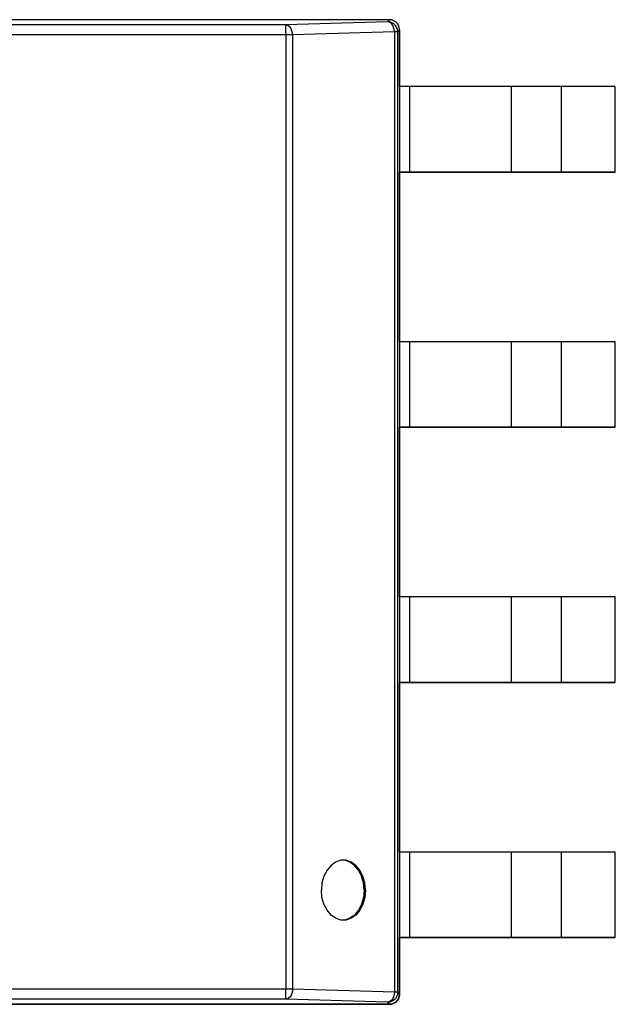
# Model space of a CAD drawing. Header units: inches. Extents: x 0 to 474, y -297 to 0.
# Tile 275 of 303: x 253.94 to 256.91, y -134.72 to -129.82. Entities that reach past the tile are written whole.
import ezdxf

# ---------------------------------------------------------------- set-up
doc = ezdxf.new("R2010")
doc.units = ezdxf.units.IN
doc.header["$MEASUREMENT"] = 0

msp = doc.modelspace()

# ---------------------------------------------------------------- linework, layer by layer
at = {"color": 7, "true_color": 0xffffff}
for p, q in [((255.7828, -129.8208), (251.9828, -129.8208)), ((255.7828, -129.8208), (251.9828, -129.8208)), ((255.7828, -129.8208), (251.9828, -129.8208)), ((255.2668, -129.8468), (252.0088, -129.8468)), ((255.7728, -129.8308), (255.2668, -129.8468)), ((255.2738, -129.8488), (255.2668, -129.8468)), ((255.2668, -129.8488), (255.2668, -129.8468)), ((255.2668, -129.8528), (255.2668, -129.8488)), ((255.2808, -129.8528), (255.2738, -129.8488)), ((255.7828, -129.8208), (255.7728, -129.8308)), ((255.7798, -129.8318), (255.7728, -129.8308)), ((255.7838, -129.8318), (255.7728, -129.8308)), ((255.7878, -129.8358), (255.7798, -129.8318)), ((255.7938, -129.8218), (255.7828, -129.8208)), ((255.7938, -129.8218), (255.7828, -129.8208)), ((255.7828, -129.8208), (255.7828, -129.8208)), ((255.7828, -129.8208), (255.7828, -129.8208)), ((255.7828, -129.8208), (255.7828, -129.8208)), ((255.7938, -129.8218), (255.7828, -129.8208)), ((255.7948, -129.8358), (255.7838, -129.8318)), ((255.7938, -129.8418), (255.7878, -129.8358)), ((255.8038, -129.8258), (255.7938, -129.8218)), ((255.8038, -129.8258), (255.7938, -129.8218)), ((255.8038, -129.8258), (255.7938, -129.8218)), ((255.7988, -129.8498), (255.7938, -129.8418)), ((255.8038, -129.8418), (255.7948, -129.8358)), ((255.8028, -129.8598), (255.7988, -129.8498)), ((255.8138, -129.8318), (255.8038, -129.8258)), ((255.8138, -129.8318), (255.8038, -129.8258)), ((255.8138, -129.8318), (255.8038, -129.8258)), ((255.8118, -129.8498), (255.8038, -129.8418)), ((255.8178, -129.8588), (255.8118, -129.8498)), ((255.8218, -129.8398), (255.8138, -129.8318)), ((255.8218, -129.8398), (255.8138, -129.8318)), ((255.8218, -129.8398), (255.8138, -129.8318)), ((255.8278, -129.8488), (255.8218, -129.8398)), ((255.8278, -129.8488), (255.8218, -129.8398)), ((255.8278, -129.8488), (255.8218, -129.8398)), ((255.8308, -129.8598), (255.8278, -129.8488)), ((255.8308, -129.8598), (255.8278, -129.8488)), ((255.8308, -129.8598), (255.8278, -129.8488)), ((255.2668, -129.8968), (252.0088, -129.8968)), ((255.2668, -129.8588), (255.2668, -129.8528)), ((255.2668, -129.8668), (255.2668, -129.8588)), ((255.2668, -129.8758), (255.2668, -129.8668)), ((255.2668, -129.8858), (255.2668, -129.8758)), ((255.2668, -129.8858), (255.2668, -129.8968)), ((255.2758, -129.8968), (255.2668, -129.8968)), ((255.2668, -129.8968), (255.2668, -134.6448)), ((255.2848, -129.8968), (255.2758, -129.8968)), ((255.2878, -129.8588), (255.2808, -129.8528)), ((255.2928, -129.8968), (255.2848, -129.8968)), ((255.2928, -129.8668), (255.2878, -129.8588)), ((255.2968, -129.8758), (255.2928, -129.8668)), ((255.3008, -129.8968), (255.2928, -129.8968)), ((255.2998, -129.8858), (255.2968, -129.8758)), ((255.3008, -129.8968), (255.2998, -129.8858)), ((255.8068, -129.8808), (255.3008, -129.8968)), ((255.3008, -129.8968), (255.3008, -134.6448)), ((255.8058, -129.8698), (255.8028, -129.8598)), ((255.8068, -129.8808), (255.8058, -129.8698)), ((255.8138, -129.8808), (255.8068, -129.8808)), ((255.8068, -129.8808), (255.8068, -134.6608)), ((255.8178, -129.8808), (255.8138, -129.8808)), ((255.8218, -129.8698), (255.8178, -129.8588)), ((255.8218, -129.8808), (255.8178, -129.8808)), ((255.8228, -129.8808), (255.8218, -129.8698)), ((255.8228, -129.8808), (255.8218, -129.8808)), ((255.8328, -129.8708), (255.8228, -129.8808)), ((255.8228, -129.8808), (255.8228, -134.6608)), ((255.8328, -129.8708), (255.8308, -129.8598)), ((255.8328, -129.8708), (255.8308, -129.8598)), ((255.8328, -129.8708), (255.8308, -129.8598)), ((255.8328, -130.1538), (255.8328, -129.8708)), ((255.8328, -129.8708), (255.8328, -129.8708)), ((255.8328, -129.8708), (255.8328, -129.8708)), ((255.8328, -129.8708), (255.8328, -129.8708)), ((255.8328, -129.8708), (255.8328, -134.6708)), ((255.8328, -130.1538), (255.8328, -129.8708)), ((256.9058, -130.1538), (255.8328, -130.1538)), ((255.8838, -130.1538), (255.8328, -130.1538)), ((255.8328, -130.1538), (255.8328, -130.5788)), ((255.9978, -130.1538), (255.8838, -130.1538)), ((255.8838, -130.5788), (255.8838, -130.1538)), ((256.1068, -130.1538), (255.9978, -130.1538)), ((256.2038, -130.1538), (256.1068, -130.1538)), ((256.2858, -130.1538), (256.2038, -130.1538)), ((256.3488, -130.1538), (256.2858, -130.1538)), ((256.3888, -130.1538), (256.3488, -130.1538)), ((256.4138, -130.1538), (256.3888, -130.1538)), ((256.3888, -130.5788), (256.3888, -130.1538)), ((256.4538, -130.1538), (256.4138, -130.1538)), ((256.5068, -130.1538), (256.4538, -130.1538)), ((256.5688, -130.1538), (256.5068, -130.1538)), ((256.6378, -130.1538), (256.5688, -130.1538)), ((256.9058, -130.1538), (256.6378, -130.1538)), ((256.6378, -130.5788), (256.6378, -130.1538)), ((256.9058, -130.5788), (256.9058, -130.1538)), ((256.9058, -130.5788), (256.9058, -130.1538)), ((255.8328, -131.4238), (255.8328, -130.5788)), ((255.8328, -130.5788), (256.9058, -130.5788)), ((255.8838, -130.5788), (255.8328, -130.5788)), ((255.8328, -131.4238), (255.8328, -130.5788)), ((255.9978, -130.5788), (255.8838, -130.5788)), ((256.1068, -130.5788), (255.9978, -130.5788)), ((256.2038, -130.5788), (256.1068, -130.5788)), ((256.2858, -130.5788), (256.2038, -130.5788)), ((256.3488, -130.5788), (256.2858, -130.5788)), ((256.3888, -130.5788), (256.3488, -130.5788)), ((256.4138, -130.5788), (256.3888, -130.5788)), ((256.4538, -130.5788), (256.4138, -130.5788)), ((256.5068, -130.5788), (256.4538, -130.5788)), ((256.5688, -130.5788), (256.5068, -130.5788)), ((256.6378, -130.5788), (256.5688, -130.5788)), ((256.9058, -130.5788), (256.6378, -130.5788)), ((256.9058, -131.4238), (255.8328, -131.4238)), ((255.8838, -131.4238), (255.8328, -131.4238)), ((255.8328, -131.4238), (255.8328, -131.8488)), ((255.9978, -131.4238), (255.8838, -131.4238)), ((255.8838, -131.8488), (255.8838, -131.4238)), ((256.1068, -131.4238), (255.9978, -131.4238)), ((256.2038, -131.4238), (256.1068, -131.4238)), ((256.2858, -131.4238), (256.2038, -131.4238)), ((256.3488, -131.4238), (256.2858, -131.4238)), ((256.3888, -131.4238), (256.3488, -131.4238)), ((256.4138, -131.4238), (256.3888, -131.4238)), ((256.3888, -131.8488), (256.3888, -131.4238)), ((256.4538, -131.4238), (256.4138, -131.4238)), ((256.5068, -131.4238), (256.4538, -131.4238)), ((256.5688, -131.4238), (256.5068, -131.4238)), ((256.6378, -131.4238), (256.5688, -131.4238)), ((256.9058, -131.4238), (256.6378, -131.4238)), ((256.6378, -131.8488), (256.6378, -131.4238)), ((256.9058, -131.8488), (256.9058, -131.4238)), ((256.9058, -131.8488), (256.9058, -131.4238)), ((255.8328, -132.6938), (255.8328, -131.8488)), ((255.8328, -131.8488), (256.9058, -131.8488)), ((255.8838, -131.8488), (255.8328, -131.8488)), ((255.8328, -132.6938), (255.8328, -131.8488)), ((255.9978, -131.8488), (255.8838, -131.8488)), ((256.1068, -131.8488), (255.9978, -131.8488)), ((256.2038, -131.8488), (256.1068, -131.8488)), ((256.2858, -131.8488), (256.2038, -131.8488)), ((256.3488, -131.8488), (256.2858, -131.8488)), ((256.3888, -131.8488), (256.3488, -131.8488)), ((256.4138, -131.8488), (256.3888, -131.8488)), ((256.4538, -131.8488), (256.4138, -131.8488)), ((256.5068, -131.8488), (256.4538, -131.8488)), ((256.5688, -131.8488), (256.5068, -131.8488)), ((256.6378, -131.8488), (256.5688, -131.8488)), ((256.9058, -131.8488), (256.6378, -131.8488)), ((256.9058, -132.6938), (255.8328, -132.6938)), ((255.8838, -132.6938), (255.8328, -132.6938)), ((255.8328, -132.6938), (255.8328, -133.1188)), ((255.9978, -132.6938), (255.8838, -132.6938)), ((255.8838, -133.1188), (255.8838, -132.6938)), ((256.1068, -132.6938), (255.9978, -132.6938)), ((256.2038, -132.6938), (256.1068, -132.6938)), ((256.2858, -132.6938), (256.2038, -132.6938)), ((256.3488, -132.6938), (256.2858, -132.6938)), ((256.3888, -132.6938), (256.3488, -132.6938)), ((256.4138, -132.6938), (256.3888, -132.6938)), ((256.3888, -133.1188), (256.3888, -132.6938)), ((256.4538, -132.6938), (256.4138, -132.6938)), ((256.5068, -132.6938), (256.4538, -132.6938)), ((256.5688, -132.6938), (256.5068, -132.6938)), ((256.6378, -132.6938), (256.5688, -132.6938)), ((256.9058, -132.6938), (256.6378, -132.6938)), ((256.6378, -133.1188), (256.6378, -132.6938)), ((256.9058, -133.1188), (256.9058, -132.6938)), ((256.9058, -133.1188), (256.9058, -132.6938)), ((255.8328, -133.9638), (255.8328, -133.1188)), ((255.8328, -133.1188), (256.9058, -133.1188)), ((255.8838, -133.1188), (255.8328, -133.1188)), ((255.8328, -133.9638), (255.8328, -133.1188)), ((255.9978, -133.1188), (255.8838, -133.1188)), ((256.1068, -133.1188), (255.9978, -133.1188)), ((256.2038, -133.1188), (256.1068, -133.1188)), ((256.2858, -133.1188), (256.2038, -133.1188)), ((256.3488, -133.1188), (256.2858, -133.1188)), ((256.3888, -133.1188), (256.3488, -133.1188)), ((256.4138, -133.1188), (256.3888, -133.1188)), ((256.4538, -133.1188), (256.4138, -133.1188)), ((256.5068, -133.1188), (256.4538, -133.1188)), ((256.5688, -133.1188), (256.5068, -133.1188)), ((256.6378, -133.1188), (256.5688, -133.1188)), ((256.9058, -133.1188), (256.6378, -133.1188)), ((256.9058, -133.9638), (255.8328, -133.9638)), ((255.8838, -133.9638), (255.8328, -133.9638)), ((255.8328, -133.9638), (255.8328, -134.3888)), ((255.9978, -133.9638), (255.8838, -133.9638)), ((255.8838, -134.3888), (255.8838, -133.9638)), ((256.1068, -133.9638), (255.9978, -133.9638)), ((256.2038, -133.9638), (256.1068, -133.9638)), ((256.2858, -133.9638), (256.2038, -133.9638)), ((256.3488, -133.9638), (256.2858, -133.9638)), ((256.3888, -133.9638), (256.3488, -133.9638)), ((256.4138, -133.9638), (256.3888, -133.9638)), ((256.3888, -134.3888), (256.3888, -133.9638)), ((256.4538, -133.9638), (256.4138, -133.9638)), ((256.5068, -133.9638), (256.4538, -133.9638)), ((256.5688, -133.9638), (256.5068, -133.9638)), ((256.6378, -133.9638), (256.5688, -133.9638)), ((256.9058, -133.9638), (256.6378, -133.9638)), ((256.6378, -134.3888), (256.6378, -133.9638)), ((256.9058, -134.3888), (256.9058, -133.9638)), ((256.9058, -134.3888), (256.9058, -133.9638)), ((255.5148, -134.0128), (255.4918, -134.0298)), ((255.5408, -134.0038), (255.5148, -134.0128)), ((255.5538, -134.0028), (255.5408, -134.0038)), ((255.5598, -134.0038), (255.5508, -134.0028)), ((255.5668, -134.0038), (255.5538, -134.0028)), ((255.5858, -134.0128), (255.5598, -134.0038)), ((255.5928, -134.0128), (255.5668, -134.0038)), ((255.6088, -134.0298), (255.5858, -134.0128)), ((255.6158, -134.0298), (255.5928, -134.0128)), ((255.4718, -134.0538), (255.4568, -134.0828)), ((255.4918, -134.0298), (255.4718, -134.0538)), ((255.6288, -134.0538), (255.6088, -134.0298)), ((255.6358, -134.0538), (255.6158, -134.0298)), ((255.6438, -134.0828), (255.6288, -134.0538)), ((255.6508, -134.0828), (255.6358, -134.0538)), ((255.4568, -134.0828), (255.4468, -134.1168)), ((255.6538, -134.1168), (255.6438, -134.0828)), ((255.6598, -134.1168), (255.6508, -134.0828)), ((255.4468, -134.1168), (255.4438, -134.1528)), ((255.4468, -134.1888), (255.4438, -134.1528)), ((255.6568, -134.1528), (255.6538, -134.1168)), ((255.6568, -134.1528), (255.6538, -134.1888)), ((255.6638, -134.1528), (255.6568, -134.1528)), ((255.6638, -134.1528), (255.6598, -134.1168)), ((255.6638, -134.1528), (255.6598, -134.1888)), ((255.4568, -134.2228), (255.4468, -134.1888)), ((255.6538, -134.1888), (255.6438, -134.2228)), ((255.6598, -134.1888), (255.6508, -134.2228)), ((255.4718, -134.2528), (255.4568, -134.2228)), ((255.4918, -134.2768), (255.4718, -134.2528)), ((255.6288, -134.2528), (255.6088, -134.2768)), ((255.6358, -134.2528), (255.6158, -134.2768)), ((255.6438, -134.2228), (255.6288, -134.2528)), ((255.6508, -134.2228), (255.6358, -134.2528)), ((255.5148, -134.2928), (255.4918, -134.2768)), ((255.5408, -134.3018), (255.5148, -134.2928)), ((255.5538, -134.3028), (255.5408, -134.3018)), ((255.5598, -134.3018), (255.5508, -134.3028)), ((255.5668, -134.3018), (255.5538, -134.3028)), ((255.5858, -134.2928), (255.5598, -134.3018)), ((255.5928, -134.2928), (255.5668, -134.3018)), ((255.6088, -134.2768), (255.5858, -134.2928)), ((255.6158, -134.2768), (255.5928, -134.2928)), ((255.8328, -134.6708), (255.8328, -134.3888)), ((255.8328, -134.3888), (256.9058, -134.3888)), ((255.8838, -134.3888), (255.8328, -134.3888)), ((255.8328, -134.3888), (255.8328, -134.6708)), ((255.9978, -134.3888), (255.8838, -134.3888)), ((256.1068, -134.3888), (255.9978, -134.3888)), ((256.2038, -134.3888), (256.1068, -134.3888)), ((256.2858, -134.3888), (256.2038, -134.3888)), ((256.3488, -134.3888), (256.2858, -134.3888)), ((256.3888, -134.3888), (256.3488, -134.3888)), ((256.4138, -134.3888), (256.3888, -134.3888)), ((256.4538, -134.3888), (256.4138, -134.3888)), ((256.5068, -134.3888), (256.4538, -134.3888)), ((256.5688, -134.3888), (256.5068, -134.3888)), ((256.6378, -134.3888), (256.5688, -134.3888)), ((256.9058, -134.3888), (256.6378, -134.3888)), ((255.2668, -134.6448), (252.0088, -134.6448)), ((255.2758, -134.6448), (255.2668, -134.6448)), ((255.2668, -134.6558), (255.2668, -134.6448)), ((255.2848, -134.6448), (255.2758, -134.6448)), ((255.2928, -134.6448), (255.2848, -134.6448)), ((255.3008, -134.6448), (255.2928, -134.6448)), ((255.3008, -134.6448), (255.2998, -134.6558)), ((255.8068, -134.6608), (255.3008, -134.6448)), ((255.2668, -134.6948), (252.0088, -134.6948)), ((255.2668, -134.6658), (255.2668, -134.6558)), ((255.2668, -134.6748), (255.2668, -134.6658)), ((255.2668, -134.6828), (255.2668, -134.6748)), ((255.2668, -134.6888), (255.2668, -134.6828)), ((255.2668, -134.6928), (255.2668, -134.6888)), ((255.2738, -134.6928), (255.2668, -134.6948)), ((255.2668, -134.6928), (255.2668, -134.6948)), ((255.7728, -134.7108), (255.2668, -134.6948)), ((255.2808, -134.6898), (255.2738, -134.6928)), ((255.2878, -134.6838), (255.2808, -134.6898)), ((255.2928, -134.6758), (255.2878, -134.6838)), ((255.2968, -134.6658), (255.2928, -134.6758)), ((255.2998, -134.6558), (255.2968, -134.6658)), ((255.7938, -134.6998), (255.7878, -134.7058)), ((255.7988, -134.6918), (255.7938, -134.6998)), ((255.8038, -134.6998), (255.7948, -134.7058)), ((255.8028, -134.6828), (255.7988, -134.6918)), ((255.8058, -134.6718), (255.8028, -134.6828)), ((255.8118, -134.6928), (255.8038, -134.6998)), ((255.8068, -134.6608), (255.8058, -134.6718)), ((255.8138, -134.6608), (255.8068, -134.6608)), ((255.8178, -134.6828), (255.8118, -134.6928)), ((255.8178, -134.6608), (255.8138, -134.6608)), ((255.8218, -134.6608), (255.8178, -134.6608)), ((255.8218, -134.6728), (255.8178, -134.6828)), ((255.8228, -134.6608), (255.8218, -134.6728)), ((255.8228, -134.6608), (255.8218, -134.6608)), ((255.8218, -134.7018), (255.8278, -134.6928)), ((255.8278, -134.6928), (255.8218, -134.7018)), ((255.8248, -134.6978), (255.8218, -134.7018)), ((255.8328, -134.6708), (255.8228, -134.6608)), ((255.8278, -134.6928), (255.8248, -134.6978)), ((255.8278, -134.6928), (255.8308, -134.6818)), ((255.8308, -134.6818), (255.8278, -134.6928)), ((255.8298, -134.6868), (255.8278, -134.6928)), ((255.8308, -134.6818), (255.8298, -134.6868)), ((255.8308, -134.6818), (255.8328, -134.6708)), ((255.8328, -134.6708), (255.8308, -134.6818)), ((255.8328, -134.6738), (255.8308, -134.6818)), ((255.8328, -134.6708), (255.8328, -134.6708)), ((255.8328, -134.6708), (255.8328, -134.6708)), ((255.8328, -134.6708), (255.8328, -134.6738)), ((251.9828, -134.7208), (255.7828, -134.7208)), ((255.7828, -134.7208), (251.9828, -134.7208)), ((255.7828, -134.7208), (253.8828, -134.7208)), ((255.7798, -134.7098), (255.7728, -134.7108)), ((255.7838, -134.7098), (255.7728, -134.7108)), ((255.7828, -134.7208), (255.7728, -134.7108)), ((255.7878, -134.7058), (255.7798, -134.7098)), ((255.7828, -134.7208), (255.7938, -134.7198)), ((255.7938, -134.7198), (255.7828, -134.7208)), ((255.7828, -134.7208), (255.7828, -134.7208)), ((255.7828, -134.7208), (255.7828, -134.7208)), ((255.7848, -134.7208), (255.7828, -134.7208)), ((255.7948, -134.7058), (255.7838, -134.7098)), ((255.7938, -134.7198), (255.7848, -134.7208)), ((255.7938, -134.7198), (255.8038, -134.7158)), ((255.8038, -134.7158), (255.7938, -134.7198)), ((255.7988, -134.7178), (255.7938, -134.7198)), ((255.8038, -134.7158), (255.7988, -134.7178)), ((255.8038, -134.7158), (255.8138, -134.7098)), ((255.8138, -134.7098), (255.8038, -134.7158)), ((255.8088, -134.7138), (255.8038, -134.7158)), ((255.8138, -134.7098), (255.8088, -134.7138)), ((255.8138, -134.7098), (255.8218, -134.7018)), ((255.8218, -134.7018), (255.8138, -134.7098)), ((255.8178, -134.7058), (255.8138, -134.7098)), ((255.8218, -134.7018), (255.8178, -134.7058))]:
    msp.add_line(p, q, dxfattribs=at)
at = {"color": 18, "true_color": 0x000000}
for p, q in [((255.7828, -129.8208), (251.9828, -129.8208)), ((255.7828, -129.8208), (251.9828, -129.8208)), ((255.7828, -129.8208), (251.9828, -129.8208)), ((255.2668, -129.8468), (252.0088, -129.8468)), ((255.7728, -129.8308), (255.2668, -129.8468)), ((255.2738, -129.8488), (255.2668, -129.8468)), ((255.2668, -129.8488), (255.2668, -129.8468)), ((255.2668, -129.8528), (255.2668, -129.8488)), ((255.2808, -129.8528), (255.2738, -129.8488)), ((255.7828, -129.8208), (255.7728, -129.8308)), ((255.7798, -129.8318), (255.7728, -129.8308)), ((255.7838, -129.8318), (255.7728, -129.8308)), ((255.7878, -129.8358), (255.7798, -129.8318)), ((255.7938, -129.8218), (255.7828, -129.8208)), ((255.7938, -129.8218), (255.7828, -129.8208)), ((255.7828, -129.8208), (255.7828, -129.8208)), ((255.7828, -129.8208), (255.7828, -129.8208)), ((255.7828, -129.8208), (255.7828, -129.8208)), ((255.7938, -129.8218), (255.7828, -129.8208)), ((255.7948, -129.8358), (255.7838, -129.8318)), ((255.7938, -129.8418), (255.7878, -129.8358)), ((255.8038, -129.8258), (255.7938, -129.8218)), ((255.8038, -129.8258), (255.7938, -129.8218)), ((255.8038, -129.8258), (255.7938, -129.8218)), ((255.7988, -129.8498), (255.7938, -129.8418)), ((255.8038, -129.8418), (255.7948, -129.8358)), ((255.8028, -129.8598), (255.7988, -129.8498)), ((255.8138, -129.8318), (255.8038, -129.8258)), ((255.8138, -129.8318), (255.8038, -129.8258)), ((255.8138, -129.8318), (255.8038, -129.8258)), ((255.8118, -129.8498), (255.8038, -129.8418)), ((255.8178, -129.8588), (255.8118, -129.8498)), ((255.8218, -129.8398), (255.8138, -129.8318)), ((255.8218, -129.8398), (255.8138, -129.8318)), ((255.8218, -129.8398), (255.8138, -129.8318)), ((255.8278, -129.8488), (255.8218, -129.8398)), ((255.8278, -129.8488), (255.8218, -129.8398)), ((255.8278, -129.8488), (255.8218, -129.8398)), ((255.8308, -129.8598), (255.8278, -129.8488)), ((255.8308, -129.8598), (255.8278, -129.8488)), ((255.8308, -129.8598), (255.8278, -129.8488)), ((255.2668, -129.8968), (252.0088, -129.8968)), ((255.2668, -129.8588), (255.2668, -129.8528)), ((255.2668, -129.8668), (255.2668, -129.8588)), ((255.2668, -129.8758), (255.2668, -129.8668)), ((255.2668, -129.8858), (255.2668, -129.8758)), ((255.2668, -129.8858), (255.2668, -129.8968)), ((255.2758, -129.8968), (255.2668, -129.8968)), ((255.2668, -129.8968), (255.2668, -134.6448)), ((255.2848, -129.8968), (255.2758, -129.8968)), ((255.2878, -129.8588), (255.2808, -129.8528)), ((255.2928, -129.8968), (255.2848, -129.8968)), ((255.2928, -129.8668), (255.2878, -129.8588)), ((255.2968, -129.8758), (255.2928, -129.8668)), ((255.3008, -129.8968), (255.2928, -129.8968)), ((255.2998, -129.8858), (255.2968, -129.8758)), ((255.3008, -129.8968), (255.2998, -129.8858)), ((255.8068, -129.8808), (255.3008, -129.8968)), ((255.3008, -129.8968), (255.3008, -134.6448)), ((255.8058, -129.8698), (255.8028, -129.8598)), ((255.8068, -129.8808), (255.8058, -129.8698)), ((255.8138, -129.8808), (255.8068, -129.8808)), ((255.8068, -129.8808), (255.8068, -134.6608)), ((255.8178, -129.8808), (255.8138, -129.8808)), ((255.8218, -129.8698), (255.8178, -129.8588)), ((255.8218, -129.8808), (255.8178, -129.8808)), ((255.8228, -129.8808), (255.8218, -129.8698)), ((255.8228, -129.8808), (255.8218, -129.8808)), ((255.8328, -129.8708), (255.8228, -129.8808)), ((255.8228, -129.8808), (255.8228, -134.6608)), ((255.8328, -129.8708), (255.8308, -129.8598)), ((255.8328, -129.8708), (255.8308, -129.8598)), ((255.8328, -129.8708), (255.8308, -129.8598)), ((255.8328, -130.1538), (255.8328, -129.8708)), ((255.8328, -129.8708), (255.8328, -129.8708)), ((255.8328, -129.8708), (255.8328, -129.8708)), ((255.8328, -129.8708), (255.8328, -129.8708)), ((255.8328, -129.8708), (255.8328, -134.6708)), ((255.8328, -130.1538), (255.8328, -129.8708)), ((256.9058, -130.1538), (255.8328, -130.1538)), ((255.8838, -130.1538), (255.8328, -130.1538)), ((255.8328, -130.1538), (255.8328, -130.5788)), ((255.9978, -130.1538), (255.8838, -130.1538)), ((255.8838, -130.5788), (255.8838, -130.1538)), ((256.1068, -130.1538), (255.9978, -130.1538)), ((256.2038, -130.1538), (256.1068, -130.1538)), ((256.2858, -130.1538), (256.2038, -130.1538)), ((256.3488, -130.1538), (256.2858, -130.1538)), ((256.3888, -130.1538), (256.3488, -130.1538)), ((256.4138, -130.1538), (256.3888, -130.1538)), ((256.3888, -130.5788), (256.3888, -130.1538)), ((256.4538, -130.1538), (256.4138, -130.1538)), ((256.5068, -130.1538), (256.4538, -130.1538)), ((256.5688, -130.1538), (256.5068, -130.1538)), ((256.6378, -130.1538), (256.5688, -130.1538)), ((256.9058, -130.1538), (256.6378, -130.1538)), ((256.6378, -130.5788), (256.6378, -130.1538)), ((256.9058, -130.5788), (256.9058, -130.1538)), ((256.9058, -130.5788), (256.9058, -130.1538)), ((255.8328, -131.4238), (255.8328, -130.5788)), ((255.8328, -130.5788), (256.9058, -130.5788)), ((255.8838, -130.5788), (255.8328, -130.5788)), ((255.8328, -131.4238), (255.8328, -130.5788)), ((255.9978, -130.5788), (255.8838, -130.5788)), ((256.1068, -130.5788), (255.9978, -130.5788)), ((256.2038, -130.5788), (256.1068, -130.5788)), ((256.2858, -130.5788), (256.2038, -130.5788)), ((256.3488, -130.5788), (256.2858, -130.5788)), ((256.3888, -130.5788), (256.3488, -130.5788)), ((256.4138, -130.5788), (256.3888, -130.5788)), ((256.4538, -130.5788), (256.4138, -130.5788)), ((256.5068, -130.5788), (256.4538, -130.5788)), ((256.5688, -130.5788), (256.5068, -130.5788)), ((256.6378, -130.5788), (256.5688, -130.5788)), ((256.9058, -130.5788), (256.6378, -130.5788)), ((256.9058, -131.4238), (255.8328, -131.4238)), ((255.8838, -131.4238), (255.8328, -131.4238)), ((255.8328, -131.4238), (255.8328, -131.8488)), ((255.9978, -131.4238), (255.8838, -131.4238)), ((255.8838, -131.8488), (255.8838, -131.4238)), ((256.1068, -131.4238), (255.9978, -131.4238)), ((256.2038, -131.4238), (256.1068, -131.4238)), ((256.2858, -131.4238), (256.2038, -131.4238)), ((256.3488, -131.4238), (256.2858, -131.4238)), ((256.3888, -131.4238), (256.3488, -131.4238)), ((256.4138, -131.4238), (256.3888, -131.4238)), ((256.3888, -131.8488), (256.3888, -131.4238)), ((256.4538, -131.4238), (256.4138, -131.4238)), ((256.5068, -131.4238), (256.4538, -131.4238)), ((256.5688, -131.4238), (256.5068, -131.4238)), ((256.6378, -131.4238), (256.5688, -131.4238)), ((256.9058, -131.4238), (256.6378, -131.4238)), ((256.6378, -131.8488), (256.6378, -131.4238)), ((256.9058, -131.8488), (256.9058, -131.4238)), ((256.9058, -131.8488), (256.9058, -131.4238)), ((255.8328, -132.6938), (255.8328, -131.8488)), ((255.8328, -131.8488), (256.9058, -131.8488)), ((255.8838, -131.8488), (255.8328, -131.8488)), ((255.8328, -132.6938), (255.8328, -131.8488)), ((255.9978, -131.8488), (255.8838, -131.8488)), ((256.1068, -131.8488), (255.9978, -131.8488)), ((256.2038, -131.8488), (256.1068, -131.8488)), ((256.2858, -131.8488), (256.2038, -131.8488)), ((256.3488, -131.8488), (256.2858, -131.8488)), ((256.3888, -131.8488), (256.3488, -131.8488)), ((256.4138, -131.8488), (256.3888, -131.8488)), ((256.4538, -131.8488), (256.4138, -131.8488)), ((256.5068, -131.8488), (256.4538, -131.8488)), ((256.5688, -131.8488), (256.5068, -131.8488)), ((256.6378, -131.8488), (256.5688, -131.8488)), ((256.9058, -131.8488), (256.6378, -131.8488)), ((256.9058, -132.6938), (255.8328, -132.6938)), ((255.8838, -132.6938), (255.8328, -132.6938)), ((255.8328, -132.6938), (255.8328, -133.1188)), ((255.9978, -132.6938), (255.8838, -132.6938)), ((255.8838, -133.1188), (255.8838, -132.6938)), ((256.1068, -132.6938), (255.9978, -132.6938)), ((256.2038, -132.6938), (256.1068, -132.6938)), ((256.2858, -132.6938), (256.2038, -132.6938)), ((256.3488, -132.6938), (256.2858, -132.6938)), ((256.3888, -132.6938), (256.3488, -132.6938)), ((256.4138, -132.6938), (256.3888, -132.6938)), ((256.3888, -133.1188), (256.3888, -132.6938)), ((256.4538, -132.6938), (256.4138, -132.6938)), ((256.5068, -132.6938), (256.4538, -132.6938)), ((256.5688, -132.6938), (256.5068, -132.6938)), ((256.6378, -132.6938), (256.5688, -132.6938)), ((256.9058, -132.6938), (256.6378, -132.6938)), ((256.6378, -133.1188), (256.6378, -132.6938)), ((256.9058, -133.1188), (256.9058, -132.6938)), ((256.9058, -133.1188), (256.9058, -132.6938)), ((255.8328, -133.9638), (255.8328, -133.1188)), ((255.8328, -133.1188), (256.9058, -133.1188)), ((255.8838, -133.1188), (255.8328, -133.1188)), ((255.8328, -133.9638), (255.8328, -133.1188)), ((255.9978, -133.1188), (255.8838, -133.1188)), ((256.1068, -133.1188), (255.9978, -133.1188)), ((256.2038, -133.1188), (256.1068, -133.1188)), ((256.2858, -133.1188), (256.2038, -133.1188)), ((256.3488, -133.1188), (256.2858, -133.1188)), ((256.3888, -133.1188), (256.3488, -133.1188)), ((256.4138, -133.1188), (256.3888, -133.1188)), ((256.4538, -133.1188), (256.4138, -133.1188)), ((256.5068, -133.1188), (256.4538, -133.1188)), ((256.5688, -133.1188), (256.5068, -133.1188)), ((256.6378, -133.1188), (256.5688, -133.1188)), ((256.9058, -133.1188), (256.6378, -133.1188)), ((256.9058, -133.9638), (255.8328, -133.9638)), ((255.8838, -133.9638), (255.8328, -133.9638)), ((255.8328, -133.9638), (255.8328, -134.3888)), ((255.9978, -133.9638), (255.8838, -133.9638)), ((255.8838, -134.3888), (255.8838, -133.9638)), ((256.1068, -133.9638), (255.9978, -133.9638)), ((256.2038, -133.9638), (256.1068, -133.9638)), ((256.2858, -133.9638), (256.2038, -133.9638)), ((256.3488, -133.9638), (256.2858, -133.9638)), ((256.3888, -133.9638), (256.3488, -133.9638)), ((256.4138, -133.9638), (256.3888, -133.9638)), ((256.3888, -134.3888), (256.3888, -133.9638)), ((256.4538, -133.9638), (256.4138, -133.9638)), ((256.5068, -133.9638), (256.4538, -133.9638)), ((256.5688, -133.9638), (256.5068, -133.9638)), ((256.6378, -133.9638), (256.5688, -133.9638)), ((256.9058, -133.9638), (256.6378, -133.9638)), ((256.6378, -134.3888), (256.6378, -133.9638)), ((256.9058, -134.3888), (256.9058, -133.9638)), ((256.9058, -134.3888), (256.9058, -133.9638)), ((255.5148, -134.0128), (255.4918, -134.0298)), ((255.5408, -134.0038), (255.5148, -134.0128)), ((255.5538, -134.0028), (255.5408, -134.0038)), ((255.5598, -134.0038), (255.5508, -134.0028)), ((255.5668, -134.0038), (255.5538, -134.0028)), ((255.5858, -134.0128), (255.5598, -134.0038)), ((255.5928, -134.0128), (255.5668, -134.0038)), ((255.6088, -134.0298), (255.5858, -134.0128)), ((255.6158, -134.0298), (255.5928, -134.0128)), ((255.4718, -134.0538), (255.4568, -134.0828)), ((255.4918, -134.0298), (255.4718, -134.0538)), ((255.6288, -134.0538), (255.6088, -134.0298)), ((255.6358, -134.0538), (255.6158, -134.0298)), ((255.6438, -134.0828), (255.6288, -134.0538)), ((255.6508, -134.0828), (255.6358, -134.0538)), ((255.4568, -134.0828), (255.4468, -134.1168)), ((255.6538, -134.1168), (255.6438, -134.0828)), ((255.6598, -134.1168), (255.6508, -134.0828)), ((255.4468, -134.1168), (255.4438, -134.1528)), ((255.4468, -134.1888), (255.4438, -134.1528)), ((255.6568, -134.1528), (255.6538, -134.1168)), ((255.6568, -134.1528), (255.6538, -134.1888)), ((255.6638, -134.1528), (255.6568, -134.1528)), ((255.6638, -134.1528), (255.6598, -134.1168)), ((255.6638, -134.1528), (255.6598, -134.1888)), ((255.4568, -134.2228), (255.4468, -134.1888)), ((255.6538, -134.1888), (255.6438, -134.2228)), ((255.6598, -134.1888), (255.6508, -134.2228)), ((255.4718, -134.2528), (255.4568, -134.2228)), ((255.4918, -134.2768), (255.4718, -134.2528)), ((255.6288, -134.2528), (255.6088, -134.2768)), ((255.6358, -134.2528), (255.6158, -134.2768)), ((255.6438, -134.2228), (255.6288, -134.2528)), ((255.6508, -134.2228), (255.6358, -134.2528)), ((255.5148, -134.2928), (255.4918, -134.2768)), ((255.5408, -134.3018), (255.5148, -134.2928)), ((255.5538, -134.3028), (255.5408, -134.3018)), ((255.5598, -134.3018), (255.5508, -134.3028)), ((255.5668, -134.3018), (255.5538, -134.3028)), ((255.5858, -134.2928), (255.5598, -134.3018)), ((255.5928, -134.2928), (255.5668, -134.3018)), ((255.6088, -134.2768), (255.5858, -134.2928)), ((255.6158, -134.2768), (255.5928, -134.2928)), ((255.8328, -134.6708), (255.8328, -134.3888)), ((255.8328, -134.3888), (256.9058, -134.3888)), ((255.8838, -134.3888), (255.8328, -134.3888)), ((255.8328, -134.3888), (255.8328, -134.6708)), ((255.9978, -134.3888), (255.8838, -134.3888)), ((256.1068, -134.3888), (255.9978, -134.3888)), ((256.2038, -134.3888), (256.1068, -134.3888)), ((256.2858, -134.3888), (256.2038, -134.3888)), ((256.3488, -134.3888), (256.2858, -134.3888)), ((256.3888, -134.3888), (256.3488, -134.3888)), ((256.4138, -134.3888), (256.3888, -134.3888)), ((256.4538, -134.3888), (256.4138, -134.3888)), ((256.5068, -134.3888), (256.4538, -134.3888)), ((256.5688, -134.3888), (256.5068, -134.3888)), ((256.6378, -134.3888), (256.5688, -134.3888)), ((256.9058, -134.3888), (256.6378, -134.3888)), ((255.2668, -134.6448), (252.0088, -134.6448)), ((255.2758, -134.6448), (255.2668, -134.6448)), ((255.2668, -134.6558), (255.2668, -134.6448)), ((255.2848, -134.6448), (255.2758, -134.6448)), ((255.2928, -134.6448), (255.2848, -134.6448)), ((255.3008, -134.6448), (255.2928, -134.6448)), ((255.3008, -134.6448), (255.2998, -134.6558)), ((255.8068, -134.6608), (255.3008, -134.6448)), ((255.2668, -134.6948), (252.0088, -134.6948)), ((255.2668, -134.6658), (255.2668, -134.6558)), ((255.2668, -134.6748), (255.2668, -134.6658)), ((255.2668, -134.6828), (255.2668, -134.6748)), ((255.2668, -134.6888), (255.2668, -134.6828)), ((255.2668, -134.6928), (255.2668, -134.6888)), ((255.2738, -134.6928), (255.2668, -134.6948)), ((255.2668, -134.6928), (255.2668, -134.6948)), ((255.7728, -134.7108), (255.2668, -134.6948)), ((255.2808, -134.6898), (255.2738, -134.6928)), ((255.2878, -134.6838), (255.2808, -134.6898)), ((255.2928, -134.6758), (255.2878, -134.6838)), ((255.2968, -134.6658), (255.2928, -134.6758)), ((255.2998, -134.6558), (255.2968, -134.6658)), ((255.7938, -134.6998), (255.7878, -134.7058)), ((255.7988, -134.6918), (255.7938, -134.6998)), ((255.8038, -134.6998), (255.7948, -134.7058)), ((255.8028, -134.6828), (255.7988, -134.6918)), ((255.8058, -134.6718), (255.8028, -134.6828)), ((255.8118, -134.6928), (255.8038, -134.6998)), ((255.8068, -134.6608), (255.8058, -134.6718)), ((255.8138, -134.6608), (255.8068, -134.6608)), ((255.8178, -134.6828), (255.8118, -134.6928)), ((255.8178, -134.6608), (255.8138, -134.6608)), ((255.8218, -134.6608), (255.8178, -134.6608)), ((255.8218, -134.6728), (255.8178, -134.6828)), ((255.8228, -134.6608), (255.8218, -134.6728)), ((255.8228, -134.6608), (255.8218, -134.6608)), ((255.8218, -134.7018), (255.8278, -134.6928)), ((255.8278, -134.6928), (255.8218, -134.7018)), ((255.8248, -134.6978), (255.8218, -134.7018)), ((255.8328, -134.6708), (255.8228, -134.6608)), ((255.8278, -134.6928), (255.8248, -134.6978)), ((255.8278, -134.6928), (255.8308, -134.6818)), ((255.8308, -134.6818), (255.8278, -134.6928)), ((255.8298, -134.6868), (255.8278, -134.6928)), ((255.8308, -134.6818), (255.8298, -134.6868)), ((255.8308, -134.6818), (255.8328, -134.6708)), ((255.8328, -134.6708), (255.8308, -134.6818)), ((255.8328, -134.6738), (255.8308, -134.6818)), ((255.8328, -134.6708), (255.8328, -134.6708)), ((255.8328, -134.6708), (255.8328, -134.6708)), ((255.8328, -134.6708), (255.8328, -134.6738)), ((251.9828, -134.7208), (255.7828, -134.7208)), ((255.7828, -134.7208), (251.9828, -134.7208)), ((255.7828, -134.7208), (253.8828, -134.7208)), ((255.7798, -134.7098), (255.7728, -134.7108)), ((255.7838, -134.7098), (255.7728, -134.7108)), ((255.7828, -134.7208), (255.7728, -134.7108)), ((255.7878, -134.7058), (255.7798, -134.7098)), ((255.7828, -134.7208), (255.7938, -134.7198)), ((255.7938, -134.7198), (255.7828, -134.7208)), ((255.7828, -134.7208), (255.7828, -134.7208)), ((255.7828, -134.7208), (255.7828, -134.7208)), ((255.7848, -134.7208), (255.7828, -134.7208)), ((255.7948, -134.7058), (255.7838, -134.7098)), ((255.7938, -134.7198), (255.7848, -134.7208)), ((255.7938, -134.7198), (255.8038, -134.7158)), ((255.8038, -134.7158), (255.7938, -134.7198)), ((255.7988, -134.7178), (255.7938, -134.7198)), ((255.8038, -134.7158), (255.7988, -134.7178)), ((255.8038, -134.7158), (255.8138, -134.7098)), ((255.8138, -134.7098), (255.8038, -134.7158)), ((255.8088, -134.7138), (255.8038, -134.7158)), ((255.8138, -134.7098), (255.8088, -134.7138)), ((255.8138, -134.7098), (255.8218, -134.7018)), ((255.8218, -134.7018), (255.8138, -134.7098)), ((255.8178, -134.7058), (255.8138, -134.7098)), ((255.8218, -134.7018), (255.8178, -134.7058))]:
    msp.add_line(p, q, dxfattribs=at)

doc.saveas('drawing.dxf')
